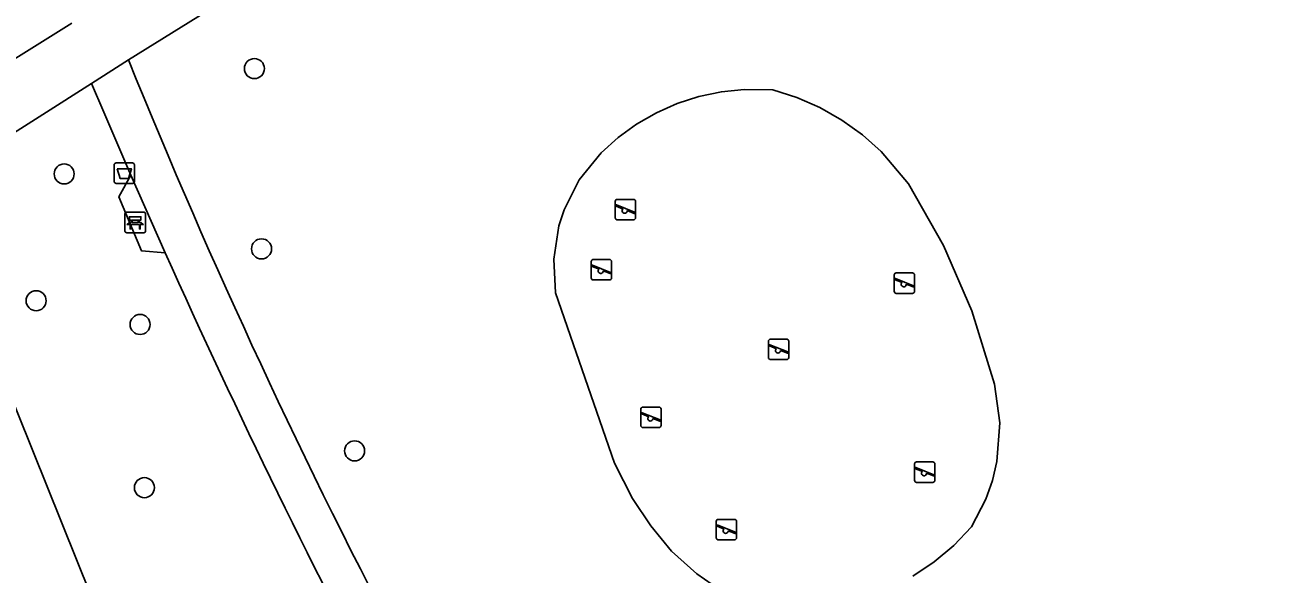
# Model space of a CAD drawing. Extents: x 157767 to 159171, y 387842 to 389425.
# Drawn here: x 158942.1 to 159002.9, y 388465.6 to 388492.3 of the extents above; entities that cross this region are included whole.
import ezdxf

# ---------------------------------------------------------------- set-up
doc = ezdxf.new("R2010")
doc.units = 0
for name, color, linetype in [('IMGEO_Afvalbak', 7, 'Continuous'), ('IMGEO_Bank', 7, 'Continuous'), ('IMGEO_Boom', 7, 'Continuous'), ('IMGEO_Fietspad_gesloten', 7, 'Continuous'), ('IMGEO_Fietspad_open', 7, 'Continuous'), ('IMGEO_Groenvoorziening', 7, 'Continuous'), ('IMGEO_Speelvoorziening', 7, 'Continuous'), ('IMGEO_Voetpad_gesloten', 7, 'Continuous'), ('IMGEO_Voetpad_open', 7, 'Continuous')]:
    doc.layers.add(name, color=color, linetype=linetype)

msp = doc.modelspace()

# ---------------------------------------------------------------- linework, layer by layer
at = {"layer": 'IMGEO_Afvalbak'}
for p, q in [((158946.443, 388484.716), (158946.443, 388485.516)), ((158946.443, 388485.516), (158946.443, 388484.716)), ((158946.543, 388485.616), (158947.333, 388485.616)), ((158947.333, 388485.616), (158946.543, 388485.616)), ((158947.433, 388485.516), (158947.433, 388484.716)), ((158947.433, 388484.716), (158947.433, 388485.516)), ((158947.333, 388484.616), (158946.543, 388484.616)), ((158946.543, 388484.616), (158947.333, 388484.616))]:
    msp.add_line(p, q, dxfattribs=at)
msp.add_lwpolyline([(158946.586, 388485.33), (158947.29, 388485.33), (158947.141, 388484.86), (158946.735, 388484.86), (158946.586, 388485.33)], dxfattribs=at)
for centre, start, end in [((158946.543, 388485.516), 90, 180), ((158946.543, 388485.516), 90, 180), ((158947.333, 388485.516), 0, 90), ((158947.333, 388485.516), 360, 90), ((158946.543, 388484.716), 180, 270), ((158946.543, 388484.716), 180, 270), ((158947.333, 388484.716), 270, 0), ((158947.333, 388484.716), 270, 0)]:
    msp.add_arc(centre, 0.1, start, end, dxfattribs=at)
at = {"layer": 'IMGEO_Bank'}
for p, q in [((158946.972, 388482.282), (158946.972, 388483.123)), ((158946.972, 388483.123), (158946.972, 388482.282)), ((158947.047, 388483.207), (158947.888, 388483.207)), ((158947.888, 388483.207), (158947.047, 388483.207)), ((158947.972, 388483.132), (158947.972, 388482.291)), ((158947.972, 388482.291), (158947.972, 388483.132)), ((158947.669, 388482.605), (158947.276, 388482.605)), ((158947.281, 388482.713), (158947.281, 388482.819)), ((158947.325, 388482.819), (158947.325, 388482.713)), ((158947.613, 388482.825), (158947.331, 388482.825)), ((158947.331, 388482.707), (158947.613, 388482.707)), ((158947.619, 388482.713), (158947.619, 388482.819)), ((158947.663, 388482.819), (158947.663, 388482.713)), ((158947.897, 388482.207), (158947.056, 388482.207)), ((158947.056, 388482.207), (158947.897, 388482.207))]:
    msp.add_line(p, q, dxfattribs=at)
for points in [[(158947.275, 388482.825), (158947.189, 388482.825), (158947.189, 388482.986), (158947.752, 388482.986), (158947.752, 388482.825), (158947.669, 388482.825)], [(158947.219, 388482.605), (158947.077, 388482.605), (158947.189, 388482.707), (158947.275, 388482.707)], [(158947.269, 388482.598), (158947.269, 388482.391), (158947.226, 388482.391), (158947.226, 388482.598)], [(158947.669, 388482.707), (158947.752, 388482.707), (158947.864, 388482.605), (158947.725, 388482.605)], [(158947.719, 388482.598), (158947.719, 388482.391), (158947.675, 388482.391), (158947.675, 388482.598)]]:
    msp.add_lwpolyline(points, dxfattribs=at)
for centre, radius, start, end in [((158947.05, 388483.129), 0.0779, 92.4484, 184.28452), ((158947.05, 388483.129), 0.0779, 92.4484, 184.28452), ((158947.894, 388483.129), 0.0779, 2.4484, 94.28452), ((158947.894, 388483.129), 0.0779, 2.4484, 94.28452), ((158947.219, 388482.598), 0.00671, 2.89567, 87.10433), ((158947.276, 388482.598), 0.00671, 92.89567, 177.10433), ((158947.274, 388482.818), 0.00671, 2.89567, 87.10433), ((158947.274, 388482.714), 0.00671, 272.89567, 357.10433), ((158947.331, 388482.818), 0.00671, 92.89567, 177.10433), ((158947.331, 388482.714), 0.00671, 182.89567, 267.10433), ((158947.613, 388482.818), 0.00671, 2.89567, 87.10433), ((158947.613, 388482.714), 0.00671, 272.89567, 357.10433), ((158947.67, 388482.818), 0.00671, 92.89567, 177.10433), ((158947.67, 388482.714), 0.00671, 182.89567, 267.10433), ((158947.668, 388482.598), 0.00671, 2.89567, 87.10433), ((158947.725, 388482.598), 0.00671, 92.89567, 177.10433), ((158947.05, 388482.285), 0.0779, 182.4484, 274.28452), ((158947.05, 388482.285), 0.0779, 182.4484, 274.28452), ((158947.894, 388482.285), 0.0779, 272.4484, 4.28452), ((158947.894, 388482.285), 0.0779, 272.4484, 4.28452)]:
    msp.add_arc(centre, radius, start, end, dxfattribs=at)
at = {"layer": 'IMGEO_Boom'}
for centre in [(158953.285, 388490.214), (158944.008, 388485.074), (158953.634, 388481.42), (158942.64, 388478.892), (158947.711, 388477.732), (158958.175, 388471.565), (158947.922, 388469.772)]:
    msp.add_circle(centre, 0.489, dxfattribs=at)
at = {"layer": 'IMGEO_Fietspad_gesloten'}
msp.add_lwpolyline([(158938.588, 388481.668), (158939.605, 388478.691), (158946.744, 388460.972), (158950.898, 388450.204)], dxfattribs=at)
at = {"layer": 'IMGEO_Fietspad_open'}
for points in [[(158987.122, 388519.121), (158989.008, 388520.165), (159000, 388524.507), (159001.742, 388525.196), (159001.844, 388524.938), (159002.878, 388522.336), (159000, 388521.245), (158990.349, 388517.419), (158989.31, 388516.886), (158962.226, 388500.002), (158947.144, 388490.638)], [(158939.073, 388489.125), (158944.378, 388492.43)], [(158947.144, 388490.638), (158945.334, 388489.488)], [(158945.334, 388489.488), (158940.218, 388486.237)]]:
    msp.add_lwpolyline(points, dxfattribs=at)
at = {"layer": 'IMGEO_Groenvoorziening'}
for points in [[(158975.623, 388465.052), (158974.861, 388465.562), (158973.637, 388466.672), (158972.619, 388467.907), (158971.735, 388469.242), (158970.858, 388470.974), (158967.978, 388479.279), (158967.887, 388480.919), (158968.139, 388482.542), (158968.391, 388483.324), (158969.132, 388484.79), (158970.199, 388486.106), (158971.028, 388486.85), (158971.93, 388487.504), (158972.895, 388488.06), (158973.913, 388488.511), (158974.973, 388488.854), (158976.063, 388489.084), (158977.171, 388489.199), (158978.567, 388489.179), (158979.742, 388488.805), (158980.871, 388488.31), (158981.942, 388487.7), (158982.944, 388486.982), (158983.865, 388486.162), (158985.194, 388484.597), (158986.901, 388481.577), (158988.282, 388478.395), (158989.389, 388474.827), (158989.645, 388472.942), (158989.502, 388471.044), (158989.284, 388470.117), (158988.969, 388469.218), (158988.272, 388467.856)], [(158988.272, 388467.856), (158987.404, 388466.955), (158986.447, 388466.151), (158985.411, 388465.45)]]:
    msp.add_lwpolyline(points, dxfattribs=at)
at = {"layer": 'IMGEO_Speelvoorziening'}
for p, q in [((158970.888, 388482.936), (158970.888, 388483.736)), ((158970.888, 388483.736), (158970.888, 388482.936)), ((158970.988, 388483.836), (158971.778, 388483.836)), ((158971.778, 388483.836), (158970.988, 388483.836)), ((158971.878, 388483.736), (158971.878, 388482.936)), ((158971.878, 388482.936), (158971.878, 388483.736)), ((158971.271, 388483.364), (158970.932, 388483.501)), ((158970.957, 388483.561), (158971.833, 388483.208)), ((158971.809, 388483.148), (158971.469, 388483.285)), ((158971.778, 388482.836), (158970.988, 388482.836)), ((158970.988, 388482.836), (158971.778, 388482.836)), ((158969.716, 388480.003), (158969.716, 388480.803)), ((158969.716, 388480.803), (158969.716, 388480.003)), ((158970.099, 388480.431), (158969.76, 388480.568)), ((158969.785, 388480.628), (158970.661, 388480.275)), ((158969.816, 388480.903), (158970.606, 388480.903)), ((158970.606, 388480.903), (158969.816, 388480.903)), ((158970.706, 388480.803), (158970.706, 388480.003)), ((158970.706, 388480.003), (158970.706, 388480.803)), ((158970.637, 388480.215), (158970.297, 388480.352)), ((158984.495, 388479.35), (158984.495, 388480.15)), ((158984.495, 388480.15), (158984.495, 388479.35)), ((158984.564, 388479.975), (158985.44, 388479.622)), ((158984.595, 388480.25), (158985.385, 388480.25)), ((158985.385, 388480.25), (158984.595, 388480.25)), ((158985.485, 388480.15), (158985.485, 388479.35)), ((158985.485, 388479.35), (158985.485, 388480.15)), ((158970.606, 388479.903), (158969.816, 388479.903)), ((158969.816, 388479.903), (158970.606, 388479.903)), ((158984.878, 388479.778), (158984.539, 388479.915)), ((158985.416, 388479.562), (158985.076, 388479.699)), ((158985.385, 388479.25), (158984.595, 388479.25)), ((158984.595, 388479.25), (158985.385, 388479.25)), ((158978.363, 388476.119), (158978.363, 388476.919)), ((158978.363, 388476.919), (158978.363, 388476.119)), ((158978.463, 388477.019), (158979.253, 388477.019)), ((158979.253, 388477.019), (158978.463, 388477.019)), ((158979.353, 388476.919), (158979.353, 388476.119)), ((158979.353, 388476.119), (158979.353, 388476.919)), ((158978.746, 388476.547), (158978.407, 388476.684)), ((158978.432, 388476.744), (158979.308, 388476.391)), ((158979.284, 388476.331), (158978.944, 388476.468)), ((158979.253, 388476.019), (158978.463, 388476.019)), ((158978.463, 388476.019), (158979.253, 388476.019)), ((158972.136, 388472.803), (158972.136, 388473.603)), ((158972.136, 388473.603), (158972.136, 388472.803)), ((158972.519, 388473.231), (158972.18, 388473.368)), ((158972.205, 388473.428), (158973.081, 388473.075)), ((158972.236, 388473.703), (158973.026, 388473.703)), ((158973.026, 388473.703), (158972.236, 388473.703)), ((158973.126, 388473.603), (158973.126, 388472.803)), ((158973.126, 388472.803), (158973.126, 388473.603)), ((158973.026, 388472.703), (158972.236, 388472.703)), ((158972.236, 388472.703), (158973.026, 388472.703)), ((158973.057, 388473.015), (158972.717, 388473.152)), ((158985.488, 388470.131), (158985.488, 388470.931)), ((158985.488, 388470.931), (158985.488, 388470.131)), ((158985.588, 388471.031), (158986.378, 388471.031)), ((158986.378, 388471.031), (158985.588, 388471.031)), ((158986.478, 388470.931), (158986.478, 388470.131)), ((158986.478, 388470.131), (158986.478, 388470.931)), ((158985.871, 388470.559), (158985.532, 388470.696)), ((158985.557, 388470.756), (158986.433, 388470.403)), ((158986.409, 388470.343), (158986.069, 388470.48)), ((158986.378, 388470.031), (158985.588, 388470.031)), ((158985.588, 388470.031), (158986.378, 388470.031)), ((158975.816, 388467.324), (158975.816, 388468.124)), ((158975.816, 388468.124), (158975.816, 388467.324)), ((158976.199, 388467.752), (158975.86, 388467.889)), ((158975.885, 388467.949), (158976.761, 388467.596)), ((158975.916, 388468.224), (158976.706, 388468.224)), ((158976.706, 388468.224), (158975.916, 388468.224)), ((158976.806, 388468.124), (158976.806, 388467.324)), ((158976.806, 388467.324), (158976.806, 388468.124)), ((158976.706, 388467.224), (158975.916, 388467.224)), ((158975.916, 388467.224), (158976.706, 388467.224)), ((158976.737, 388467.536), (158976.397, 388467.673))]:
    msp.add_line(p, q, dxfattribs=at)
for centre, radius, start, end in [((158970.988, 388483.736), 0.1, 90, 180), ((158970.988, 388483.736), 0.1, 90, 180), ((158971.778, 388483.736), 0.1, 0, 90), ((158971.778, 388483.736), 0.1, 360, 90), ((158970.945, 388483.531), 0.0327, 68.07798, 248.07798), ((158971.35, 388483.274), 0.12, 130.99278, 5.16318), ((158971.821, 388483.178), 0.0327, 248.07798, 68.07798), ((158970.988, 388482.936), 0.1, 180, 270), ((158970.988, 388482.936), 0.1, 180, 270), ((158971.778, 388482.936), 0.1, 270, 0), ((158971.778, 388482.936), 0.1, 270, 0), ((158969.816, 388480.803), 0.1, 90, 180), ((158969.816, 388480.803), 0.1, 90, 180), ((158969.773, 388480.598), 0.0327, 68.07798, 248.07798), ((158970.606, 388480.803), 0.1, 0, 90), ((158970.606, 388480.803), 0.1, 360, 90), ((158969.816, 388480.003), 0.1, 180, 270), ((158969.816, 388480.003), 0.1, 180, 270), ((158970.178, 388480.341), 0.12, 130.99278, 5.16318), ((158970.606, 388480.003), 0.1, 270, 0), ((158970.606, 388480.003), 0.1, 270, 0), ((158970.649, 388480.245), 0.0327, 248.07798, 68.07798), ((158984.595, 388480.15), 0.1, 90, 180), ((158984.595, 388480.15), 0.1, 90, 180), ((158984.552, 388479.945), 0.0327, 68.07798, 248.07798), ((158985.385, 388480.15), 0.1, 0, 90), ((158985.385, 388480.15), 0.1, 360, 90), ((158984.595, 388479.35), 0.1, 180, 270), ((158984.595, 388479.35), 0.1, 180, 270), ((158984.957, 388479.688), 0.12, 130.99278, 5.16318), ((158985.385, 388479.35), 0.1, 270, 0), ((158985.385, 388479.35), 0.1, 270, 0), ((158985.428, 388479.592), 0.0327, 248.07798, 68.07798), ((158978.463, 388476.919), 0.1, 90, 180), ((158978.463, 388476.919), 0.1, 90, 180), ((158979.253, 388476.919), 0.1, 0, 90), ((158979.253, 388476.919), 0.1, 360, 90), ((158978.42, 388476.714), 0.0327, 68.07798, 248.07798), ((158978.825, 388476.457), 0.12, 130.99278, 5.16318), ((158979.296, 388476.361), 0.0327, 248.07798, 68.07798), ((158978.463, 388476.119), 0.1, 180, 270), ((158978.463, 388476.119), 0.1, 180, 270), ((158979.253, 388476.119), 0.1, 270, 0), ((158979.253, 388476.119), 0.1, 270, 0), ((158972.236, 388473.603), 0.1, 90, 180), ((158972.236, 388473.603), 0.1, 90, 180), ((158972.193, 388473.398), 0.0327, 68.07798, 248.07798), ((158973.026, 388473.603), 0.1, 0, 90), ((158973.026, 388473.603), 0.1, 360, 90), ((158972.236, 388472.803), 0.1, 180, 270), ((158972.236, 388472.803), 0.1, 180, 270), ((158972.598, 388473.141), 0.12, 130.99278, 5.16318), ((158973.026, 388472.803), 0.1, 270, 0), ((158973.026, 388472.803), 0.1, 270, 0), ((158973.069, 388473.045), 0.0327, 248.07798, 68.07798), ((158985.588, 388470.931), 0.1, 90, 180), ((158985.588, 388470.931), 0.1, 90, 180), ((158986.378, 388470.931), 0.1, 0, 90), ((158986.378, 388470.931), 0.1, 360, 90), ((158985.545, 388470.726), 0.0327, 68.07798, 248.07798), ((158985.95, 388470.469), 0.12, 130.99278, 5.16318), ((158986.421, 388470.373), 0.0327, 248.07798, 68.07798), ((158985.588, 388470.131), 0.1, 180, 270), ((158985.588, 388470.131), 0.1, 180, 270), ((158986.378, 388470.131), 0.1, 270, 0), ((158986.378, 388470.131), 0.1, 270, 0), ((158975.916, 388468.124), 0.1, 90, 180), ((158975.916, 388468.124), 0.1, 90, 180), ((158975.873, 388467.919), 0.0327, 68.07798, 248.07798), ((158976.706, 388468.124), 0.1, 0, 90), ((158976.706, 388468.124), 0.1, 360, 90), ((158975.916, 388467.324), 0.1, 180, 270), ((158975.916, 388467.324), 0.1, 180, 270), ((158976.278, 388467.662), 0.12, 130.99278, 5.16318), ((158976.706, 388467.324), 0.1, 270, 0), ((158976.706, 388467.324), 0.1, 270, 0), ((158976.749, 388467.566), 0.0327, 248.07798, 68.07798)]:
    msp.add_arc(centre, radius, start, end, dxfattribs=at)
at = {"layer": 'IMGEO_Voetpad_gesloten'}
for points in [[(158947.263, 388485.008), (158945.935, 388488.093), (158945.334, 388489.488)], [(158947.263, 388485.008), (158948.937, 388481.223)]]:
    msp.add_lwpolyline(points, dxfattribs=at)
for centre, radius, start, end in [((159246.681, 388612.079), 323.219, 202.06912, 207.80389), ((159302.694, 388639.861), 387.698, 204.15334, 207.97876)]:
    msp.add_arc(centre, radius, start, end, dxfattribs=at)
at = {"layer": 'IMGEO_Voetpad_open'}
msp.add_lwpolyline([(158948.937, 388481.223), (158947.778, 388481.327), (158946.682, 388483.96), (158947.263, 388485.008)], dxfattribs=at)

doc.saveas('drawing.dxf')
